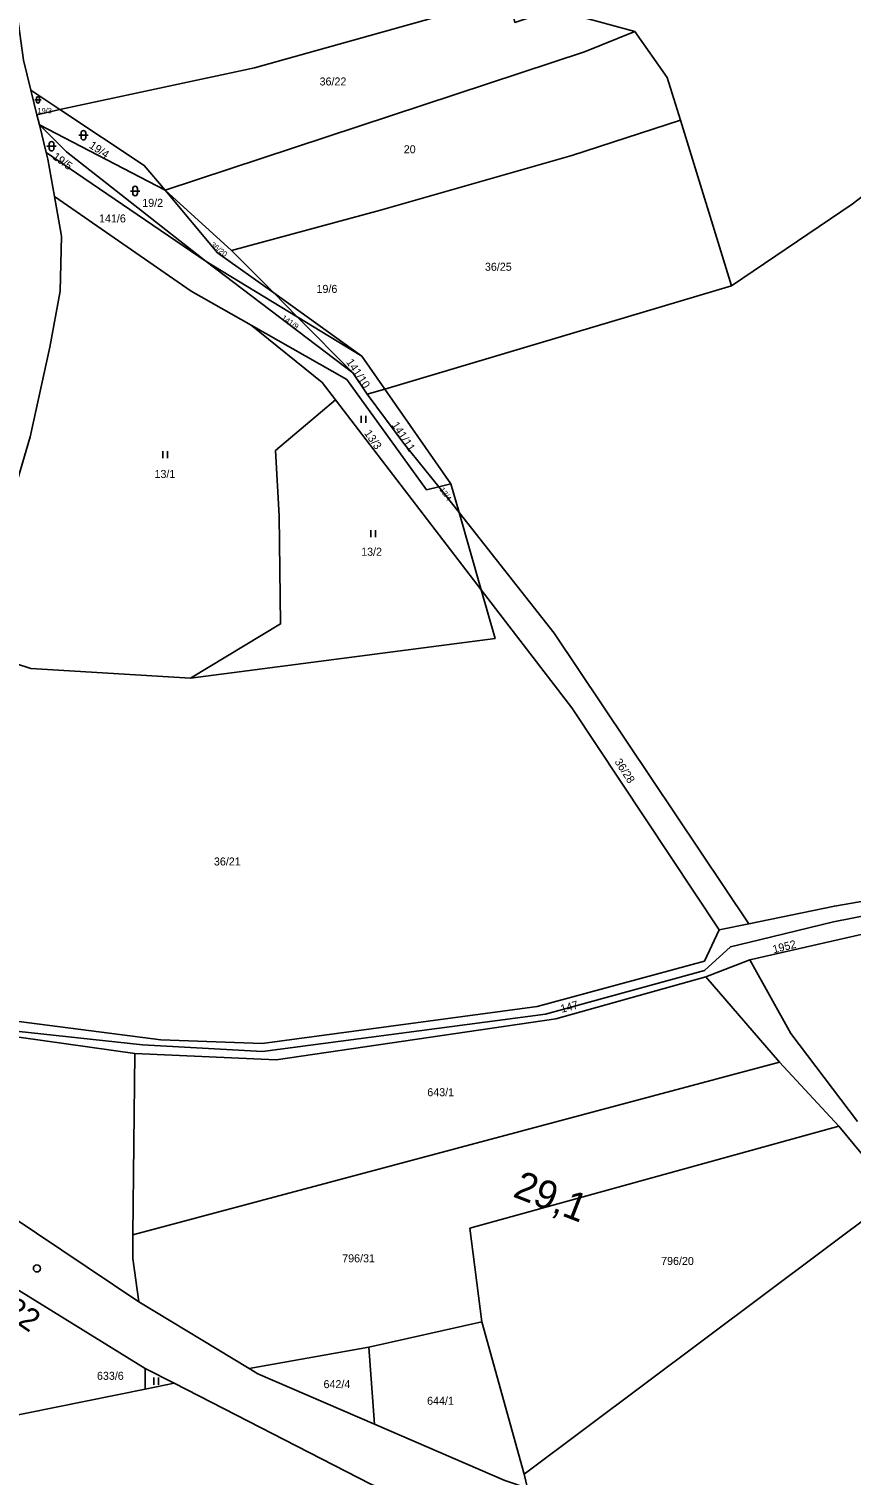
# Model space of a CAD drawing. Extents: x -793666 to -785424, y -1118958 to -1108761.
# Drawn here: x -789257.8 to -789083.2, y -1114585.8 to -1114278.7 of the extents above; entities that cross this region are included whole.
import ezdxf

# ---------------------------------------------------------------- set-up
doc = ezdxf.new("R2010")
doc.units = 0
for name, color, linetype in [('1', 7, 'Continuous'), ('Hranice parcel', 7, 'Continuous'), ('Parcelní čísla', 7, 'Continuous'), ('Vrstva 44', 7, 'Continuous'), ('Vrstva 53', 7, 'Continuous'), ('Vrstva 63', 7, 'Continuous'), ('Vrstva 7', 7, 'Continuous'), ('Značky kultur', 7, 'Continuous')]:
    doc.layers.add(name, color=color, linetype=linetype)

msp = doc.modelspace()

# ---------------------------------------------------------------- linework, layer by layer
at = {"layer": '1'}
msp.add_circle((-789256.11, -1114541.94), 0.75, dxfattribs=at)
at = {"layer": 'Hranice parcel'}
for p, q in [((-789256.1, -1114296.88), (-789257.37, -1114291.7)), ((-789251.21, -1114295.78), (-789257.37, -1114291.7)), ((-789251.21, -1114295.78), (-789256.1, -1114296.88)), ((-789255.57, -1114299.03), (-789256.1, -1114296.88)), ((-789254.12, -1114304.94), (-789255.57, -1114299.03)), ((-789228.87, -1114312.92), (-789255.57, -1114299.03)), ((-789119.44, -1114298.03), (-789108.57, -1114333.25)), ((-789220.12, -1114328.07), (-789254.12, -1114304.94)), ((-789214.74, -1114325.73), (-789228.87, -1114312.92)), ((-789205.81, -1114334.75), (-789214.74, -1114325.73)), ((-789189.02, -1114351.72), (-789220.12, -1114328.07)), ((-789220.12, -1114328.07), (-789200.81, -1114339.8)), ((-789200.81, -1114339.8), (-789205.81, -1114334.75)), ((-789205.81, -1114334.75), (-789187.07, -1114348.15)), ((-789182.2, -1114355.15), (-789108.57, -1114333.25)), ((-789200.81, -1114339.8), (-789187.07, -1114348.15)), ((-789189.02, -1114351.72), (-789200.81, -1114339.8)), ((-789187.07, -1114348.15), (-789182.2, -1114355.15)), ((-789185.93, -1114356.27), (-789189.02, -1114351.72)), ((-789192.72, -1114357.45), (-789161.75, -1114397.79)), ((-789185.93, -1114356.27), (-789182.2, -1114355.15)), ((-789182.2, -1114355.15), (-789168.17, -1114375.31)), ((-789168.17, -1114375.31), (-789170.74, -1114375.92)), ((-789166.43, -1114381.39), (-789170.74, -1114375.92)), ((-789166.43, -1114381.39), (-789168.17, -1114375.31)), ((-789166.43, -1114381.39), (-789161.75, -1114397.79)), ((-789111.22, -1114470.02), (-789104.91, -1114468.72)), ((-789114.01, -1114480.01), (-789104.7, -1114476.36)), ((-789114.01, -1114480.01), (-789098.37, -1114498.11)), ((-789235.7, -1114534.82), (-789235.33, -1114496.28)), ((-789235.7, -1114534.82), (-789098.37, -1114498.11)), ((-789098.37, -1114498.11), (-789085.8, -1114511.75)), ((-789085.8, -1114511.75), (-789073.65, -1114526.45)), ((-789152.59, -1114585.65), (-789073.65, -1114526.45)), ((-789211.01, -1114563.21), (-789234.48, -1114549.02)), ((-789161.58, -1114553.31), (-789185.62, -1114558.65)), ((-789152.59, -1114585.65), (-789161.58, -1114553.31)), ((-789185.62, -1114558.65), (-789211.01, -1114563.21)), ((-789184.43, -1114575.03), (-789185.62, -1114558.65)), ((-789233.09, -1114563.18), (-789226.93, -1114566.34)), ((-789233.09, -1114563.18), (-789233.08, -1114567.59)), ((-789233.08, -1114567.59), (-789226.93, -1114566.34)), ((-789309.27, -1114583.03), (-789233.08, -1114567.59)), ((-789151.91, -1114588.58), (-789152.59, -1114585.65))]:
    msp.add_line(p, q, dxfattribs=at)
for points in [[(-789108.57, -1114333.25), (-789082.98, -1114315.88), (-789060.4, -1114298.63), (-789042.2, -1114280.52), (-789019.96, -1114256.98), (-789009.3, -1114244.35)], [(-789155.98, -1114271.78), (-789209.92, -1114286.9), (-789251.21, -1114295.78)], [(-789155.98, -1114271.78), (-789154.61, -1114277.28), (-789146.33, -1114274.56), (-789129.12, -1114279.21)], [(-789257.37, -1114291.7), (-789258.94, -1114285.27), (-789260.26, -1114275.53)], [(-789228.87, -1114312.92), (-789139.78, -1114283.5), (-789129.12, -1114279.21)], [(-789129.12, -1114279.21), (-789122.23, -1114288.97), (-789119.44, -1114298.03)], [(-789228.87, -1114312.92), (-789233.29, -1114307.64), (-789251.21, -1114295.78)], [(-789255.57, -1114299.03), (-789249.8, -1114304.79), (-789220.12, -1114328.07)], [(-789119.44, -1114298.03), (-789142.52, -1114305.58), (-789183.1, -1114317.14), (-789214.74, -1114325.73)], [(-789252.39, -1114314.22), (-789253.78, -1114306.33), (-789254.12, -1114304.94)], [(-789270.71, -1114410.22), (-789267.29, -1114405.56), (-789264.73, -1114397.27), (-789263.02, -1114388.38), (-789262.46, -1114382.19), (-789257.56, -1114365.29), (-789253.33, -1114346.25), (-789251.18, -1114334.33), (-789250.9, -1114322.67), (-789252.39, -1114314.22)], [(-789252.39, -1114314.22), (-789223.34, -1114334.35), (-789210.57, -1114341.6)], [(-789205.81, -1114334.75), (-789217.74, -1114326.22), (-789228.87, -1114312.92)], [(-789210.57, -1114341.6), (-789190.25, -1114353.15), (-789173.33, -1114376.53), (-789170.74, -1114375.92)], [(-789210.57, -1114341.6), (-789195.55, -1114353.75), (-789192.72, -1114357.45)], [(-789223.48, -1114416.59), (-789204.34, -1114405.03), (-789204.63, -1114382.11), (-789205.44, -1114368.23), (-789192.72, -1114357.45)], [(-789170.74, -1114375.92), (-789178.14, -1114366.73), (-789185.93, -1114356.27)], [(-789104.91, -1114468.72), (-789146.28, -1114406.99), (-789166.43, -1114381.39)], [(-789223.48, -1114416.59), (-789158.79, -1114408.17), (-789161.75, -1114397.79)], [(-789161.75, -1114397.79), (-789142.49, -1114422.88), (-789111.22, -1114470.02)], [(-789270.71, -1114410.22), (-789257.37, -1114414.51), (-789223.48, -1114416.59)], [(-789013.63, -1114452.12), (-789058.6, -1114460.11), (-789086.74, -1114464.97), (-789104.91, -1114468.72)], [(-789086.93, -1114468.3), (-789058.11, -1114462.67), (-789015.34, -1114455.34)], [(-789104.7, -1114476.36), (-789058.02, -1114465.78), (-789014.4, -1114458.72)], [(-789111.22, -1114470.02), (-789114.33, -1114476.68), (-789149.84, -1114486.32), (-789208.24, -1114494.14), (-789229.78, -1114493.4), (-789295.13, -1114484.99)], [(-789114.34, -1114478.64), (-789108.83, -1114473.62), (-789102.63, -1114472.12), (-789086.93, -1114468.3)], [(-789081.84, -1114510.76), (-789096.01, -1114492.03), (-789104.7, -1114476.36)], [(-789284.18, -1114488.99), (-789233.65, -1114494.43), (-789208.22, -1114495.86), (-789148.09, -1114487.9), (-789114.34, -1114478.64)], [(-789235.33, -1114496.28), (-789205.27, -1114497.63), (-789145.89, -1114488.93), (-789114.01, -1114480.01)], [(-789312.07, -1114488.61), (-789310.41, -1114487.87), (-789259.48, -1114492.92), (-789235.33, -1114496.28)], [(-789234.48, -1114549.02), (-789272.62, -1114523.48), (-789303.95, -1114495.11), (-789312.07, -1114488.61)], [(-789318.04, -1114511.65), (-789308.97, -1114521.75), (-789303.08, -1114517.85), (-789269.72, -1114540.6), (-789233.09, -1114563.18)], [(-789085.8, -1114511.75), (-789164.15, -1114533.39), (-789161.58, -1114553.31)], [(-789234.48, -1114549.02), (-789235.71, -1114539.82), (-789235.7, -1114534.82)], [(-789184.43, -1114575.03), (-789209.16, -1114564.33), (-789211.01, -1114563.21)], [(-789226.93, -1114566.34), (-789185.19, -1114587.78), (-789182.88, -1114588.76)], [(-789151.91, -1114588.58), (-789156.73, -1114587.01), (-789184.43, -1114575.03)]]:
    msp.add_lwpolyline(points, dxfattribs=at)
at = {"layer": 'Vrstva 44'}
for points in [[(-789086.93, -1114468.3), (-789058.11, -1114462.67), (-789015.34, -1114455.34)], [(-789114.34, -1114478.64), (-789108.83, -1114473.62), (-789102.63, -1114472.12), (-789086.93, -1114468.3)], [(-789284.18, -1114488.99), (-789233.65, -1114494.43), (-789208.22, -1114495.86), (-789148.09, -1114487.9), (-789114.34, -1114478.64)]]:
    msp.add_lwpolyline(points, dxfattribs=at)
at = {"layer": 'Vrstva 53'}
for points in [[(-789314.65, -1114486.55), (-789312.07, -1114488.61), (-789303.95, -1114495.11), (-789272.62, -1114523.48), (-789234.48, -1114549.02), (-789211.01, -1114563.21), (-789209.16, -1114564.33), (-789184.43, -1114575.03), (-789156.73, -1114587.01), (-789151.91, -1114588.58), (-789111.21, -1114601.86), (-789066.78, -1114612.81), (-789061.16, -1114614.19), (-789002.52, -1114626.82), (-788945.18, -1114640.28), (-788899.34, -1114649.59)], [(-789075.07, -1114623.43), (-789124.89, -1114611.37), (-789126.69, -1114610.58), (-789127.89, -1114610.16), (-789133.75, -1114612.63), (-789144.37, -1114617.13), (-789148.2, -1114602.99), (-789156.19, -1114600.12), (-789182.88, -1114588.76), (-789185.19, -1114587.78), (-789226.93, -1114566.34), (-789233.09, -1114563.18), (-789269.72, -1114540.6), (-789303.08, -1114517.85), (-789308.97, -1114521.75), (-789318.04, -1114511.65), (-789332.87, -1114495.13)]]:
    msp.add_lwpolyline(points, dxfattribs=at)
at = {"layer": 'Značky kultur'}
for p, q in [((-789256.55, -1114293.72), (-789255.21, -1114293.72)), ((-789256.21, -1114293.39), (-789256.21, -1114294.06)), ((-789255.55, -1114294.06), (-789255.55, -1114293.39)), ((-789247.23, -1114301.24), (-789245.23, -1114301.24)), ((-789246.73, -1114300.74), (-789246.73, -1114301.74)), ((-789245.73, -1114301.74), (-789245.73, -1114300.74)), ((-789254, -1114303.58), (-789252, -1114303.58)), ((-789253.5, -1114303.08), (-789253.5, -1114304.08)), ((-789252.5, -1114304.08), (-789252.5, -1114303.08)), ((-789236.24, -1114313.09), (-789234.24, -1114313.09)), ((-789235.74, -1114312.59), (-789235.74, -1114313.59)), ((-789234.74, -1114313.59), (-789234.74, -1114312.59)), ((-789187.27, -1114362.31), (-789187.27, -1114360.81)), ((-789186.27, -1114362.31), (-789186.27, -1114360.81)), ((-789229.34, -1114369.85), (-789229.34, -1114368.35)), ((-789228.34, -1114369.85), (-789228.34, -1114368.35)), ((-789185.17, -1114386.63), (-789185.17, -1114385.13)), ((-789184.17, -1114386.63), (-789184.17, -1114385.13)), ((-789231.26, -1114566.64), (-789231.26, -1114565.14)), ((-789230.26, -1114566.64), (-789230.26, -1114565.14))]:
    msp.add_line(p, q, dxfattribs=at)
for centre, radius, start, end in [((-789255.88, -1114293.39), 0.335, 0, 180), ((-789255.88, -1114294.06), 0.335, 180, 359.9879), ((-789246.23, -1114300.74), 0.5, 0, 180), ((-789246.23, -1114301.74), 0.5, 180, 359.9879), ((-789253, -1114303.08), 0.5, 0, 180), ((-789253, -1114304.08), 0.5, 180, 359.9879), ((-789235.24, -1114312.59), 0.5, 0, 180), ((-789235.24, -1114313.59), 0.5, 180, 359.9879)]:
    msp.add_arc(centre, radius, start, end, dxfattribs=at)

# ---------------------------------------------------------------- texts
at = {"layer": 'Parcelní čísla'}
for s, height, p in [('36/22', 1.7, (-789196.07, -1114290.67)), ('19/3', 1.14, (-789255.99, -1114296.59)), ('20', 1.7, (-789178.19, -1114305.07)), ('19/2', 1.7, (-789233.73, -1114316.45)), ('141/6', 1.7, (-789242.91, -1114319.77)), ('36/25', 1.7, (-789160.95, -1114330.03)), ('19/6', 1.7, (-789196.72, -1114334.73)), ('13/1', 1.7, (-789231.13, -1114374.04)), ('13/2', 1.7, (-789187.24, -1114390.56)), ('36/21', 1.7, (-789218.51, -1114456.35)), ('643/1', 1.7, (-789173.19, -1114505.36)), ('796/31', 1.7, (-789191.26, -1114540.64)), ('796/20', 1.7, (-789123.53, -1114541.2)), ('633/6', 1.7, (-789243.35, -1114565.6)), ('642/4', 1.7, (-789195.23, -1114567.37)), ('644/1', 1.7, (-789173.23, -1114570.9))]:
    msp.add_text(s, height=height, dxfattribs=at).set_placement(p)
for s, height, rotation, p in [('19/5', 1.7, 324, (-789252.93, -1114306.13)), ('19/4', 1.7, 326, (-789245.16, -1114303.77)), ('36/20', 1.14, 322, (-789219.33, -1114324.72)), ('141/9', 1.14, 326, (-789204.25, -1114340.3)), ('141/10', 1.7, 304, (-789190.5, -1114349.42)), ('141/11', 1.7, 303, (-789180.85, -1114362.76)), ('13/3', 1.7, 305, (-789186.67, -1114364.55)), ('13/4', 1.14, 305, (-789170.66, -1114376.52)), ('36/28', 1.7, 303, (-789133.5, -1114434.31)), ('1952', 1.7, 14, (-789099.62, -1114475.02)), ('147', 1.7, 15, (-789144.65, -1114487.66))]:
    msp.add_text(s, height=height, rotation=rotation, dxfattribs=at).set_placement(p)
at = {"layer": 'Vrstva 63'}
msp.add_text('ŽP 622', height=4.8, rotation=325.2358, dxfattribs=at).set_placement((-789274.57, -1114543.86))
at = {"layer": 'Vrstva 7'}
msp.add_text('29,1', height=6, rotation=338.7998, dxfattribs=at).set_placement((-789155.25, -1114526.61))

doc.saveas('drawing.dxf')
